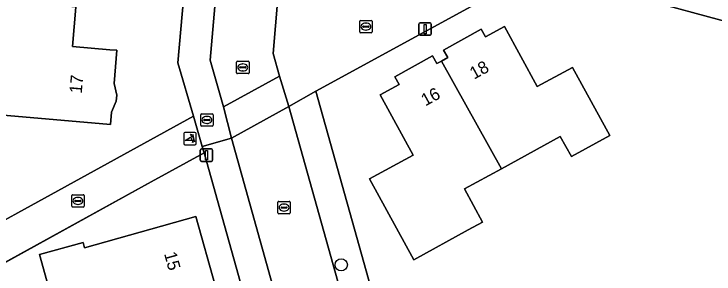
# Model space of a CAD drawing. Extents: x 159626 to 160723, y 388173 to 389416.
# Drawn here: x 160026.8 to 160083.1, y 388503.3 to 388524.2 of the extents above; entities that cross this region are included whole.
import ezdxf

# ---------------------------------------------------------------- set-up
doc = ezdxf.new("R2010")
doc.units = 0
for name, color, linetype in [('IMGEO_Boom', 7, 'Continuous'), ('IMGEO_Brandkraan', 7, 'Continuous'), ('IMGEO_Erf', 7, 'Continuous'), ('IMGEO_Kolk', 7, 'Continuous'), ('IMGEO_Lichtmast', 7, 'Continuous'), ('IMGEO_Muur', 7, 'Continuous'), ('IMGEO_Pand', 7, 'Continuous'), ('IMGEO_Pand_nummerreeks', 7, 'Continuous'), ('IMGEO_Poller', 7, 'Continuous'), ('IMGEO_Rijbaan_lokaal_open', 7, 'Continuous'), ('IMGEO_Rioolput', 7, 'Continuous'), ('IMGEO_Voetpad_open', 7, 'Continuous')]:
    doc.layers.add(name, color=color, linetype=linetype)

msp = doc.modelspace()

# ---------------------------------------------------------------- linework, layer by layer
at = {"layer": 'IMGEO_Boom'}
msp.add_circle((160053.089, 388504.015), 0.489, dxfattribs=at)
at = {"layer": 'IMGEO_Brandkraan'}
for p, q in [((160041.783, 388515.238), (160041.783, 388516.09)), ((160041.858, 388516.164), (160042.71, 388516.164)), ((160042.271, 388515.944), (160042.296, 388515.944)), ((160042.784, 388516.09), (160042.784, 388515.238)), ((160042.042, 388515.658), (160042.042, 388515.67)), ((160042.48, 388515.621), (160042.082, 388515.621)), ((160042.085, 388515.707), (160042.483, 388515.707)), ((160042.294, 388515.384), (160042.269, 388515.384)), ((160042.526, 388515.67), (160042.526, 388515.658)), ((160042.71, 388515.164), (160041.858, 388515.164))]:
    msp.add_line(p, q, dxfattribs=at)
for points in [[(160041.783, 388515.238), (160041.783, 388516.09)], [(160041.858, 388516.164), (160042.71, 388516.164)], [(160042.784, 388516.09), (160042.784, 388515.238)], [(160042.71, 388515.164), (160041.858, 388515.164)]]:
    msp.add_lwpolyline(points, dxfattribs=at)
for centre, radius, start, end in [((160041.86, 388516.088), 0.0765, 91.552, 178.448), ((160041.86, 388516.088), 0.0765, 91.552, 178.448), ((160042.708, 388516.088), 0.0765, 1.552, 88.448), ((160042.708, 388516.088), 0.0765, 1.552, 88.448), ((160042.082, 388515.667), 0.0403, 85.8775, 175.7526), ((160042.079, 388515.657), 0.0366, 178.938, 274.7102), ((160042.483, 388515.664), 0.043, 264.8664, 352.4533), ((160042.487, 388515.669), 0.0386, 1.7309, 96.639), ((160041.86, 388515.24), 0.0765, 181.552, 268.448), ((160041.86, 388515.24), 0.0765, 181.552, 268.448), ((160042.708, 388515.24), 0.0765, 271.552, 358.448), ((160042.708, 388515.24), 0.0765, 271.552, 358.448)]:
    msp.add_arc(centre, radius, start, end, dxfattribs=at)
for centre, major_axis, ratio, start_param, end_param in [((160042.27, 388515.664), (-0.387, 0.002), 0.722429, 4.712389, 7.853982), ((160042.295, 388515.664), (-0.39, 0.002), 0.717154, 1.570796, 4.712389)]:
    msp.add_ellipse(centre, major_axis=major_axis, ratio=ratio, start_param=start_param, end_param=end_param, dxfattribs=at)
at = {"layer": 'IMGEO_Erf'}
for points in [[(159980.767, 388500), (159984.934, 388485.035), (160000, 388493.321), (160012.145, 388500), (160041.197, 388515.977), (160039.957, 388520.258), (160042.618, 388550.4)], [(160124.595, 388462.323), (160130.611, 388465.651), (160128.765, 388472.373), (160120.983, 388500), (160116.838, 388514.716), (160068.858, 388527.703), (160051.036, 388517.975), (160056.074, 388500), (160074.428, 388434.513)], [(160031.736, 388524.73), (160031.462, 388521.58), (160034.481, 388521.316), (160035.048, 388521.267), (160034.815, 388518.594), (160035.036, 388517.671), (160034.993, 388517.173), (160034.616, 388516.302), (160034.527, 388515.289), (160024.963, 388516.122)], [(160045.697, 388500), (160042.053, 388513.017), (160037.799, 388510.676), (160018.405, 388500), (160013.883, 388497.511), (160000, 388489.869), (159985.778, 388482.041), (160000, 388431.308), (160009.237, 388398.358), (160063.783, 388428.62)], [(160029.815, 388501.269), (160028.817, 388504.832), (160032.328, 388505.816), (160032.449, 388505.383), (160041.402, 388507.894), (160042.967, 388502.269)]]:
    msp.add_lwpolyline(points, dxfattribs=at)
msp.add_lwpolyline([(160065.967, 388511.745), (160062.99, 388510.116), (160064.449, 388507.447), (160063.304, 388506.821), (160058.917, 388504.421), (160055.363, 388510.918), (160058.867, 388512.833), (160056.211, 388517.689), (160057.737, 388518.527), (160057.398, 388519.141), (160060.434, 388520.81), (160060.771, 388520.195), (160061.144, 388520.4), (160061.648, 388520.677), (160061.31, 388521.291), (160064.345, 388522.959), (160064.682, 388522.344), (160066.206, 388523.182), (160068.852, 388518.343), (160071.688, 388519.894), (160074.688, 388514.406), (160071.597, 388512.715), (160070.708, 388514.338)], close=True, dxfattribs=at)
at = {"layer": 'IMGEO_Kolk'}
for p, q in [((160054.571, 388522.747), (160054.571, 388523.599)), ((160054.646, 388523.673), (160055.498, 388523.673)), ((160055.059, 388523.453), (160055.084, 388523.453)), ((160055.572, 388523.599), (160055.572, 388522.747)), ((160054.83, 388523.167), (160054.83, 388523.179)), ((160055.268, 388523.13), (160054.87, 388523.13)), ((160054.873, 388523.216), (160055.271, 388523.216)), ((160055.082, 388522.893), (160055.057, 388522.893)), ((160055.314, 388523.179), (160055.314, 388523.167)), ((160055.498, 388522.673), (160054.646, 388522.673)), ((160031.409, 388508.726), (160031.409, 388509.578)), ((160031.484, 388509.652), (160032.336, 388509.652)), ((160031.711, 388509.195), (160032.109, 388509.195)), ((160031.897, 388509.432), (160031.922, 388509.432)), ((160032.41, 388509.578), (160032.41, 388508.726)), ((160032.336, 388508.652), (160031.484, 388508.652)), ((160031.668, 388509.146), (160031.668, 388509.158)), ((160032.106, 388509.109), (160031.708, 388509.109)), ((160031.92, 388508.872), (160031.895, 388508.872)), ((160032.152, 388509.158), (160032.152, 388509.146)), ((160047.985, 388508.192), (160047.985, 388509.044)), ((160048.06, 388509.118), (160048.912, 388509.118)), ((160048.244, 388508.612), (160048.244, 388508.624)), ((160048.287, 388508.661), (160048.685, 388508.661)), ((160048.473, 388508.898), (160048.498, 388508.898)), ((160048.728, 388508.624), (160048.728, 388508.612)), ((160048.986, 388509.044), (160048.986, 388508.192)), ((160048.912, 388508.118), (160048.06, 388508.118)), ((160048.682, 388508.575), (160048.284, 388508.575)), ((160048.496, 388508.338), (160048.471, 388508.338))]:
    msp.add_line(p, q, dxfattribs=at)
for points in [[(160054.571, 388522.747), (160054.571, 388523.599)], [(160054.646, 388523.673), (160055.498, 388523.673)], [(160055.572, 388523.599), (160055.572, 388522.747)], [(160055.498, 388522.673), (160054.646, 388522.673)], [(160031.409, 388508.726), (160031.409, 388509.578)], [(160031.484, 388509.652), (160032.336, 388509.652)], [(160032.41, 388509.578), (160032.41, 388508.726)], [(160032.336, 388508.652), (160031.484, 388508.652)], [(160047.985, 388508.192), (160047.985, 388509.044)], [(160048.06, 388509.118), (160048.912, 388509.118)], [(160048.986, 388509.044), (160048.986, 388508.192)], [(160048.912, 388508.118), (160048.06, 388508.118)]]:
    msp.add_lwpolyline(points, dxfattribs=at)
for centre, radius, start, end in [((160054.648, 388523.597), 0.0765, 91.552, 178.448), ((160054.648, 388523.597), 0.0765, 91.552, 178.448), ((160055.496, 388523.597), 0.0765, 1.552, 88.448), ((160055.496, 388523.597), 0.0765, 1.552, 88.448), ((160054.648, 388522.749), 0.0765, 181.552, 268.448), ((160054.648, 388522.749), 0.0765, 181.552, 268.448), ((160054.87, 388523.176), 0.0403, 85.8775, 175.7526), ((160054.867, 388523.166), 0.0366, 178.938, 274.7102), ((160055.271, 388523.173), 0.043, 264.8664, 352.4533), ((160055.275, 388523.178), 0.0386, 1.7309, 96.639), ((160055.496, 388522.749), 0.0765, 271.552, 358.448), ((160055.496, 388522.749), 0.0765, 271.552, 358.448), ((160031.486, 388509.576), 0.0765, 91.552, 178.448), ((160031.486, 388509.576), 0.0765, 91.552, 178.448), ((160031.708, 388509.155), 0.0403, 85.8775, 175.7526), ((160032.113, 388509.157), 0.0386, 1.7309, 96.639), ((160032.334, 388509.576), 0.0765, 1.552, 88.448), ((160032.334, 388509.576), 0.0765, 1.552, 88.448), ((160031.486, 388508.728), 0.0765, 181.552, 268.448), ((160031.486, 388508.728), 0.0765, 181.552, 268.448), ((160031.705, 388509.145), 0.0366, 178.938, 274.7102), ((160032.109, 388509.152), 0.043, 264.8664, 352.4533), ((160032.334, 388508.728), 0.0765, 271.552, 358.448), ((160032.334, 388508.728), 0.0765, 271.552, 358.448), ((160048.062, 388509.042), 0.0765, 91.552, 178.448), ((160048.062, 388509.042), 0.0765, 91.552, 178.448), ((160048.284, 388508.621), 0.0403, 85.8775, 175.7526), ((160048.281, 388508.611), 0.0366, 178.938, 274.7102), ((160048.685, 388508.618), 0.043, 264.8664, 352.4533), ((160048.689, 388508.623), 0.0386, 1.7309, 96.639), ((160048.91, 388509.042), 0.0765, 1.552, 88.448), ((160048.91, 388509.042), 0.0765, 1.552, 88.448), ((160048.062, 388508.194), 0.0765, 181.552, 268.448), ((160048.062, 388508.194), 0.0765, 181.552, 268.448), ((160048.91, 388508.194), 0.0765, 271.552, 358.448), ((160048.91, 388508.194), 0.0765, 271.552, 358.448)]:
    msp.add_arc(centre, radius, start, end, dxfattribs=at)
for centre, major_axis, ratio, start_param, end_param in [((160055.058, 388523.173), (-0.387, 0.002), 0.722429, 4.712389, 7.853982), ((160055.083, 388523.173), (-0.39, 0.002), 0.717154, 1.570796, 4.712389), ((160031.896, 388509.152), (-0.387, 0.002), 0.722429, 4.712389, 7.853982), ((160031.921, 388509.152), (-0.39, 0.002), 0.717154, 1.570796, 4.712389), ((160048.472, 388508.618), (-0.387, 0.002), 0.722429, 4.712389, 7.853982), ((160048.497, 388508.618), (-0.39, 0.002), 0.717154, 1.570796, 4.712389)]:
    msp.add_ellipse(centre, major_axis=major_axis, ratio=ratio, start_param=start_param, end_param=end_param, dxfattribs=at)
at = {"layer": 'IMGEO_Lichtmast'}
for p, q in [((160059.339, 388522.575), (160059.339, 388523.375)), ((160059.339, 388523.375), (160059.339, 388522.575)), ((160059.439, 388523.475), (160060.229, 388523.475)), ((160060.229, 388523.475), (160059.439, 388523.475)), ((160060.329, 388523.375), (160060.329, 388522.575)), ((160060.329, 388522.575), (160060.329, 388523.375)), ((160060.229, 388522.475), (160059.439, 388522.475)), ((160059.439, 388522.475), (160060.229, 388522.475)), ((160041.752, 388512.433), (160041.752, 388513.233)), ((160041.752, 388513.233), (160041.752, 388512.433)), ((160041.852, 388513.333), (160042.642, 388513.333)), ((160042.642, 388513.333), (160041.852, 388513.333)), ((160042.742, 388513.233), (160042.742, 388512.433)), ((160042.742, 388512.433), (160042.742, 388513.233)), ((160042.642, 388512.333), (160041.852, 388512.333)), ((160041.852, 388512.333), (160042.642, 388512.333))]:
    msp.add_line(p, q, dxfattribs=at)
for points in [[(160059.759, 388523.35), (160059.909, 388523.35), (160059.909, 388522.6), (160059.759, 388522.6), (160059.759, 388523.35)], [(160042.172, 388513.208), (160042.322, 388513.208), (160042.322, 388512.458), (160042.172, 388512.458), (160042.172, 388513.208)]]:
    msp.add_lwpolyline(points, dxfattribs=at)
for centre, start, end in [((160059.439, 388523.375), 90, 180), ((160059.439, 388523.375), 90, 180), ((160060.229, 388523.375), 0, 90), ((160060.229, 388523.375), 360, 90), ((160059.439, 388522.575), 180, 270), ((160059.439, 388522.575), 180, 270), ((160060.229, 388522.575), 270, 0), ((160060.229, 388522.575), 270, 0), ((160041.852, 388513.233), 90, 180), ((160041.852, 388513.233), 90, 180), ((160042.642, 388513.233), 0, 90), ((160042.642, 388513.233), 360, 90), ((160041.852, 388512.433), 180, 270), ((160041.852, 388512.433), 180, 270), ((160042.642, 388512.433), 270, 0), ((160042.642, 388512.433), 270, 0)]:
    msp.add_arc(centre, 0.1, start, end, dxfattribs=at)
at = {"layer": 'IMGEO_Muur'}
msp.add_lwpolyline([(160037.799, 388510.676), (160013.883, 388497.511)], dxfattribs=at)
at = {"layer": 'IMGEO_Pand'}
for points in [[(160031.736, 388524.73), (160023.661, 388525.398), (160023.197, 388520.059), (160025.29, 388519.877), (160024.963, 388516.122), (160034.527, 388515.289), (160034.616, 388516.302), (160034.993, 388517.173), (160035.036, 388517.671), (160034.815, 388518.594), (160035.048, 388521.267), (160034.481, 388521.316), (160031.462, 388521.58)], [(160065.967, 388511.745), (160070.708, 388514.338), (160071.597, 388512.715), (160074.688, 388514.406), (160071.688, 388519.894), (160068.852, 388518.343), (160066.206, 388523.182), (160064.682, 388522.344), (160064.345, 388522.959), (160061.31, 388521.291), (160061.648, 388520.677), (160061.144, 388520.4)], [(160065.967, 388511.745), (160061.144, 388520.4), (160060.771, 388520.195), (160060.434, 388520.81), (160057.398, 388519.141), (160057.737, 388518.527), (160056.211, 388517.689), (160058.867, 388512.833), (160055.363, 388510.918), (160058.917, 388504.421), (160063.304, 388506.821), (160064.449, 388507.447), (160062.99, 388510.116)], [(160038.524, 388501.021), (160039.776, 388501.373), (160042.967, 388502.269), (160041.402, 388507.894), (160032.449, 388505.383), (160032.328, 388505.816), (160028.817, 388504.832), (160029.815, 388501.269), (160030.908, 388501.576), (160031.35, 388500), (160031.542, 388499.313), (160030.579, 388499.042), (160031.485, 388495.808), (160032.448, 388496.078), (160033.409, 388496.348), (160040.6, 388498.442), (160040.518, 388498.736), (160039.263, 388498.384), (160038.81, 388500)]]:
    msp.add_lwpolyline(points, close=True, dxfattribs=at)
at = {"layer": 'IMGEO_Poller'}
for p, q in [((160040.422, 388514.566), (160040.422, 388513.759)), ((160040.422, 388514.566), (160040.422, 388513.759)), ((160041.324, 388514.661), (160040.516, 388514.661)), ((160041.324, 388514.661), (160040.516, 388514.661)), ((160041.418, 388513.759), (160041.418, 388514.566)), ((160041.418, 388513.759), (160041.418, 388514.566)), ((160040.516, 388513.664), (160041.324, 388513.664)), ((160040.516, 388513.664), (160041.324, 388513.664))]:
    msp.add_line(p, q, dxfattribs=at)
for points in [[(160041.057, 388514.017), (160040.544, 388514.017), (160040.974, 388514.292)], [(160041.101, 388514.39), (160041.089, 388514.317), (160040.964, 388514.522)], [(160040.964, 388514.522), (160041.195, 388514.456), (160041.124, 388514.424)], [(160041.117, 388513.845), (160041.183, 388514.076), (160041.213, 388514.008)], [(160041.249, 388513.981), (160041.321, 388513.97), (160041.117, 388513.845)]]:
    msp.add_lwpolyline(points, dxfattribs=at)
for centre, radius, start, end in [((160040.516, 388514.566), 0.0946, 90, 180), ((160040.516, 388514.566), 0.0946, 90, 180), ((160040.729, 388514.067), 0.332, 351.3247, 42.4854), ((160040.743, 388514.077), 0.476, 351.7527, 41.1691), ((160040.743, 388514.077), 0.516, 349.3569, 42.2912), ((160041.324, 388514.566), 0.0946, 0, 90), ((160041.324, 388514.566), 0.0946, 0, 90), ((160040.516, 388513.759), 0.0946, 180, 270), ((160040.516, 388513.759), 0.0946, 180, 270), ((160041.324, 388513.759), 0.0946, 270, 0), ((160041.324, 388513.759), 0.0946, 270, 0)]:
    msp.add_arc(centre, radius, start, end, dxfattribs=at)
at = {"layer": 'IMGEO_Rijbaan_lokaal_open'}
for points in [[(160049.877, 388546.582), (160051.58, 388547.883), (160048.443, 388551.926), (160045.044, 388549.209), (160042.532, 388520.479), (160043.615, 388516.712), (160048.11, 388519.2), (160047.599, 388521.019), (160048.523, 388531.842), (160048.583, 388532.514)], [(160048.876, 388516.76), (160048.11, 388519.2), (160043.615, 388516.712), (160044.252, 388514.196)], [(160048.876, 388516.76), (160044.252, 388514.196), (160048.223, 388500), (160050.05, 388493.468), (160055.014, 388494.859), (160053.573, 388500)]]:
    msp.add_lwpolyline(points, close=True, dxfattribs=at)
at = {"layer": 'IMGEO_Rioolput'}
for p, q in [((160044.669, 388519.466), (160044.669, 388520.318)), ((160044.744, 388520.392), (160045.596, 388520.392)), ((160044.928, 388519.886), (160044.928, 388519.898)), ((160044.971, 388519.935), (160045.369, 388519.935)), ((160045.157, 388520.172), (160045.182, 388520.172)), ((160045.412, 388519.898), (160045.412, 388519.886)), ((160045.67, 388520.318), (160045.67, 388519.466)), ((160045.596, 388519.392), (160044.744, 388519.392)), ((160045.366, 388519.849), (160044.968, 388519.849)), ((160045.18, 388519.612), (160045.155, 388519.612))]:
    msp.add_line(p, q, dxfattribs=at)
for points in [[(160044.669, 388519.466), (160044.669, 388520.318)], [(160044.744, 388520.392), (160045.596, 388520.392)], [(160045.67, 388520.318), (160045.67, 388519.466)], [(160045.596, 388519.392), (160044.744, 388519.392)]]:
    msp.add_lwpolyline(points, dxfattribs=at)
for centre, radius, start, end in [((160044.746, 388520.316), 0.0765, 91.552, 178.448), ((160044.746, 388520.316), 0.0765, 91.552, 178.448), ((160044.968, 388519.895), 0.0403, 85.8775, 175.7526), ((160044.965, 388519.885), 0.0366, 178.938, 274.7102), ((160045.369, 388519.892), 0.043, 264.8664, 352.4533), ((160045.373, 388519.897), 0.0386, 1.7309, 96.639), ((160045.594, 388520.316), 0.0765, 1.552, 88.448), ((160045.594, 388520.316), 0.0765, 1.552, 88.448), ((160044.746, 388519.468), 0.0765, 181.552, 268.448), ((160044.746, 388519.468), 0.0765, 181.552, 268.448), ((160045.594, 388519.468), 0.0765, 271.552, 358.448), ((160045.594, 388519.468), 0.0765, 271.552, 358.448)]:
    msp.add_arc(centre, radius, start, end, dxfattribs=at)
for centre, major_axis, ratio, start_param, end_param in [((160045.156, 388519.892), (-0.387, 0.002), 0.722429, 4.712389, 7.853982), ((160045.181, 388519.892), (-0.39, 0.002), 0.717154, 1.570796, 4.712389)]:
    msp.add_ellipse(centre, major_axis=major_axis, ratio=ratio, start_param=start_param, end_param=end_param, dxfattribs=at)
at = {"layer": 'IMGEO_Voetpad_open'}
for points in [[(160045.044, 388549.209), (160048.443, 388551.926), (160050.426, 388553.527), (160048.914, 388555.466), (160046.524, 388553.531), (160042.618, 388550.4), (160039.957, 388520.258), (160041.197, 388515.977), (160041.901, 388513.542), (160044.252, 388514.196), (160043.615, 388516.712), (160042.532, 388520.479)], [(160068.183, 388531), (160069.35, 388529.524), (160068.858, 388527.703), (160116.838, 388514.716), (160117.33, 388517.709)], [(160056.074, 388500), (160051.036, 388517.975), (160048.876, 388516.76), (160053.573, 388500), (160055.014, 388494.859), (160055.946, 388491.534), (160069.781, 388442.163), (160070.546, 388439.435), (160072.262, 388433.311), (160074.428, 388434.513)], [(160018.405, 388500), (160037.799, 388510.676), (160042.053, 388513.017), (160041.901, 388513.542), (160041.197, 388515.977), (160012.145, 388500), (160000, 388493.321), (159984.934, 388485.035), (159985.778, 388482.041), (160000, 388489.869), (160013.883, 388497.511)]]:
    msp.add_lwpolyline(points, close=True, dxfattribs=at)
for points in [[(160048.523, 388531.842), (160047.599, 388521.019), (160048.11, 388519.2), (160048.876, 388516.76), (160051.036, 388517.975), (160068.858, 388527.703), (160069.35, 388529.524), (160068.183, 388531), (160055.092, 388547.547)], [(160050.975, 388490.162), (160050.05, 388493.468), (160048.223, 388500), (160044.252, 388514.196), (160041.901, 388513.542), (160042.053, 388513.017), (160045.697, 388500), (160064.967, 388431.158)]]:
    msp.add_lwpolyline(points, dxfattribs=at)

# ---------------------------------------------------------------- texts
at = {"layer": 'IMGEO_Pand_nummerreeks'}
for s, rotation, p in [('18', 28.7927, (160063.765, 388518.899)), ('17', 85.0191, (160032.213, 388517.765)), ('16', 28.7992, (160059.852, 388516.747)), ('15', 285.5499, (160038.828, 388504.91))]:
    msp.add_text(s, height=1, rotation=rotation, dxfattribs=at).set_placement(p)

doc.saveas('drawing.dxf')
